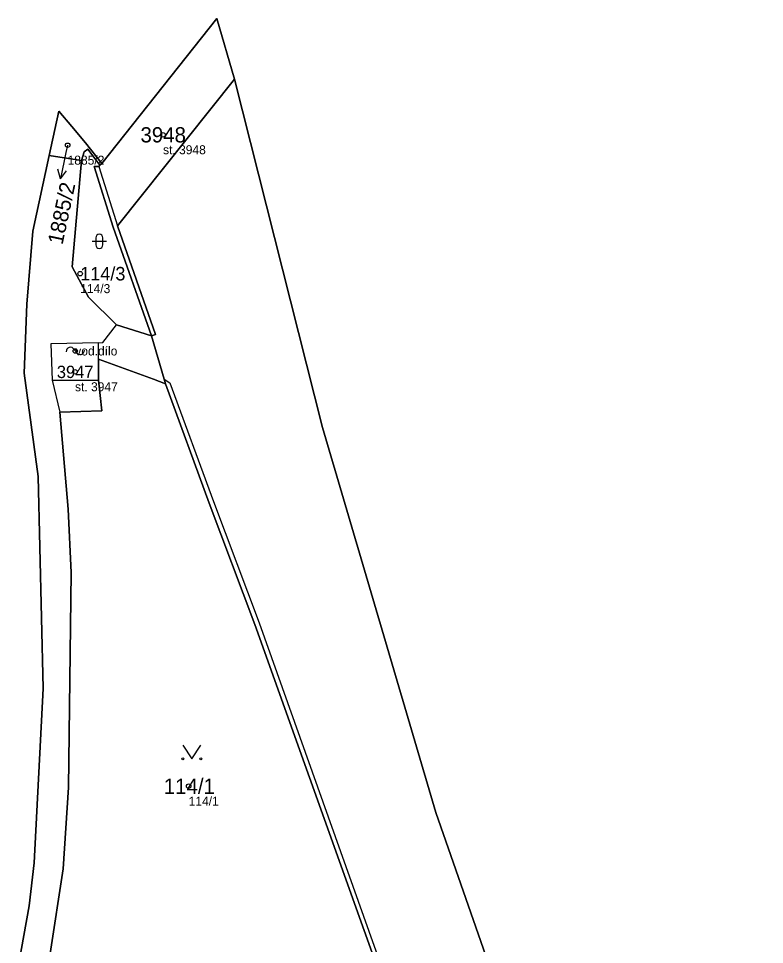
# Model space of a CAD drawing. Extents: x -653098 to -649479, y -997642 to -992666.
# Drawn here: x -651464.3 to -651381.4, y -993609.6 to -993506.7 of the extents above; entities that cross this region are included whole.
import ezdxf

# ---------------------------------------------------------------- set-up
doc = ezdxf.new("R2010")
doc.units = 0
for name, color, linetype in [('Definiční body', 7, 'Continuous'), ('Hranice parcel', 7, 'Continuous'), ('Parcelní čísla', 7, 'Continuous'), ('Polygon ku', 7, 'Continuous'), ('Polygon parcely', 7, 'Continuous'), ('Pop  PČ popisy', 7, 'Continuous'), ('Vnitřní kresba', 7, 'Continuous'), ('Značky budov', 7, 'Continuous'), ('Značky kultur', 7, 'Continuous')]:
    doc.layers.add(name, color=color, linetype=linetype)

msp = doc.modelspace()

# ---------------------------------------------------------------- linework, layer by layer
at = {"layer": 'Definiční body'}
for centre in [(-651448.26, -993519.62), (-651458.87, -993520.78), (-651457.47, -993535.06), (-651458.02, -993543.65), (-651458.05, -993545.97), (-651445.41, -993592.04)]:
    msp.add_circle(centre, 0.25, dxfattribs=at)
at = {"layer": 'Hranice parcel'}
for p, q in [((-651455.07, -993522.79), (-651442.28, -993506.69)), ((-651442.28, -993506.69), (-651440.31, -993513.44)), ((-651459.86, -993516.98), (-651458.41, -993518.69)), ((-651458.41, -993518.69), (-651456.87, -993520.52)), ((-651456.87, -993520.52), (-651455.07, -993522.79)), ((-651457.34, -993522.46), (-651460.92, -993521.92)), ((-651455.27, -993523), (-651455.07, -993522.79))]:
    msp.add_line(p, q, dxfattribs=at)
for points in [[(-651440.31, -993513.44), (-651453.33, -993529.73), (-651449.09, -993541.81), (-651449.56, -993541.98)], [(-651440.31, -993513.44), (-651430.53, -993552.14), (-651417.91, -993594.95), (-651403.18, -993637.23), (-651402.44, -993638.46), (-651402.01, -993642.26), (-651400.55, -993649.67), (-651381.38, -993699.73)], [(-651460.92, -993521.92), (-651460.73, -993521.05), (-651459.86, -993516.98)], [(-651455.27, -993523), (-651456.62, -993521.22), (-651457.03, -993521.5), (-651457.34, -993522.46)], [(-651464.33, -993611.93), (-651463.14, -993605.32), (-651462.6, -993600.55), (-651461.59, -993581.17), (-651462.15, -993557.6), (-651463.71, -993546.13), (-651463.4, -993538.45), (-651462.72, -993530.33), (-651460.92, -993521.92)], [(-651457.34, -993522.46), (-651458.35, -993534.31), (-651456.53, -993537.67), (-651453.45, -993540.76), (-651449.56, -993541.98)], [(-651449.56, -993541.98), (-651453.81, -993529.88), (-651455.91, -993523.15), (-651455.41, -993523.14), (-651455.27, -993523)], [(-651449.56, -993541.98), (-651448.13, -993546.78), (-651447.97, -993547.32)], [(-651447.97, -993547.32), (-651449.32, -993546.8), (-651455.45, -993544.55), (-651455.44, -993546.88), (-651455.06, -993550.32), (-651459.75, -993550.44), (-651458.81, -993561.24), (-651458.46, -993568.29), (-651458.77, -993592.19), (-651459.36, -993601.22), (-651460.8, -993610.65), (-651460.35, -993612.05), (-651459.62, -993614.24), (-651457.87, -993615.67), (-651456.81, -993616.4), (-651453.66, -993618.6), (-651455.55, -993621.06), (-651458.69, -993618.83)], [(-651419.82, -993625.1), (-651438.05, -993574.05), (-651443.12, -993560.57), (-651447.97, -993547.32)]]:
    msp.add_lwpolyline(points, dxfattribs=at)
at = {"layer": 'Polygon ku'}
msp.add_lwpolyline([(-651403.18, -993637.23), (-651417.91, -993594.95), (-651430.53, -993552.14), (-651440.31, -993513.44), (-651442.28, -993506.69), (-651455.07, -993522.79), (-651456.87, -993520.52), (-651458.41, -993518.69), (-651459.86, -993516.98), (-651460.73, -993521.05), (-651460.92, -993521.92), (-651462.72, -993530.33), (-651463.4, -993538.45), (-651463.71, -993546.13), (-651462.15, -993557.6), (-651461.59, -993581.17), (-651462.6, -993600.55), (-651463.14, -993605.32), (-651464.33, -993611.93)], dxfattribs=at)
at = {"layer": 'Polygon parcely'}
for points in [[(-651440.31, -993513.44), (-651442.28, -993506.69), (-651455.07, -993522.79), (-651455.27, -993523), (-651455.41, -993523.14), (-651455.91, -993523.15), (-651453.81, -993529.88), (-651449.56, -993541.98), (-651449.09, -993541.81), (-651453.33, -993529.73)], [(-651440.31, -993513.44), (-651453.33, -993529.73), (-651449.09, -993541.81), (-651449.56, -993541.98), (-651448.13, -993546.78), (-651447.97, -993547.32), (-651443.12, -993560.57), (-651438.05, -993574.05), (-651419.82, -993625.1), (-651418.8, -993627.98), (-651418.45, -993628.95), (-651416.27, -993633.87), (-651415, -993637.06), (-651386.87, -993707.9), (-651386.59, -993707.49), (-651381.38, -993699.73), (-651400.55, -993649.67), (-651402.01, -993642.26), (-651402.44, -993638.46), (-651403.18, -993637.23), (-651417.91, -993594.95), (-651430.53, -993552.14)], [(-651455.27, -993523), (-651455.07, -993522.79), (-651456.87, -993520.52), (-651458.41, -993518.69), (-651459.86, -993516.98), (-651460.73, -993521.05), (-651460.92, -993521.92), (-651457.34, -993522.46), (-651457.03, -993521.5), (-651456.62, -993521.22)], [(-651455.41, -993523.14), (-651455.27, -993523), (-651456.62, -993521.22), (-651457.03, -993521.5), (-651457.34, -993522.46), (-651458.35, -993534.31), (-651456.53, -993537.67), (-651453.45, -993540.76), (-651449.56, -993541.98), (-651453.81, -993529.88), (-651455.91, -993523.15)]]:
    msp.add_lwpolyline(points, close=True, dxfattribs=at)
for points in [[(-651460.8, -993610.65), (-651459.36, -993601.22), (-651458.77, -993592.19), (-651458.46, -993568.29), (-651458.81, -993561.24), (-651459.75, -993550.44), (-651455.06, -993550.32), (-651455.44, -993546.88), (-651455.45, -993544.55), (-651449.32, -993546.8), (-651447.97, -993547.32), (-651448.13, -993546.78), (-651449.56, -993541.98), (-651453.45, -993540.76), (-651456.53, -993537.67), (-651458.35, -993534.31), (-651457.34, -993522.46), (-651460.92, -993521.92), (-651462.72, -993530.33), (-651463.4, -993538.45), (-651463.71, -993546.13), (-651462.15, -993557.6), (-651461.59, -993581.17), (-651462.6, -993600.55), (-651463.14, -993605.32), (-651464.33, -993611.93)], [(-651419.82, -993625.1), (-651438.05, -993574.05), (-651443.12, -993560.57), (-651447.97, -993547.32), (-651449.32, -993546.8), (-651455.45, -993544.55), (-651455.44, -993546.88), (-651455.06, -993550.32), (-651459.75, -993550.44), (-651458.81, -993561.24), (-651458.46, -993568.29), (-651458.77, -993592.19), (-651459.36, -993601.22), (-651460.8, -993610.65)]]:
    msp.add_lwpolyline(points, dxfattribs=at)
at = {"layer": 'Pop  PČ popisy'}
for p, q in [((-651459.05, -993521.58), (-651459.67, -993524.52)), ((-651458.87, -993520.78), (-651459.05, -993521.58)), ((-651459.67, -993524.52), (-651459.96, -993523.43)), ((-651459.67, -993524.52), (-651458.98, -993523.64))]:
    msp.add_line(p, q, dxfattribs=at)
at = {"layer": 'Vnitřní kresba'}
for p, q in [((-651455.41, -993523.14), (-651453.33, -993529.73)), ((-651454.96, -993542.71), (-651453.45, -993540.76)), ((-651455.45, -993542.75), (-651460.73, -993542.84)), ((-651460.73, -993542.84), (-651460.6, -993546.9)), ((-651455.45, -993542.75), (-651454.96, -993542.71)), ((-651455.45, -993544.55), (-651455.45, -993542.75)), ((-651460.6, -993546.9), (-651455.44, -993546.88)), ((-651460.6, -993546.9), (-651459.75, -993550.44)), ((-651448.13, -993546.78), (-651447.49, -993547.18)), ((-651447.49, -993547.18), (-651442.65, -993560.4)), ((-651442.65, -993560.4), (-651437.58, -993573.87)), ((-651437.58, -993573.87), (-651417.95, -993628.93))]:
    msp.add_line(p, q, dxfattribs=at)
at = {"layer": 'Značky budov'}
msp.add_line((-651458.14, -993543.49), (-651457.9, -993543.81), dxfattribs=at)
for centre, start, end in [((-651458.56, -993543.72), 29.2914, 181.2189), ((-651457.48, -993543.58), 209.2914, 1.2189)]:
    msp.add_arc(centre, 0.476, start, end, dxfattribs=at)
at = {"layer": 'Značky kultur'}
for p, q in [((-651456.13, -993531.46), (-651454.55, -993531.46)), ((-651455.73, -993531.07), (-651455.73, -993531.86)), ((-651454.95, -993531.86), (-651454.95, -993531.07))]:
    msp.add_line(p, q, dxfattribs=at)
msp.add_lwpolyline([(-651446.06, -993587.49), (-651445.06, -993588.99), (-651444.06, -993587.49)], dxfattribs=at)
for centre in [(-651446.06, -993588.99), (-651444.06, -993588.99)]:
    msp.add_circle(centre, 0.1, dxfattribs=at)
for centre, start, end in [((-651455.34, -993531.07), 0, 180), ((-651455.34, -993531.86), 180, 359.9879)]:
    msp.add_arc(centre, 0.395, start, end, dxfattribs=at)

# ---------------------------------------------------------------- texts
at = {"layer": 'Definiční body'}
for s, p in [('st. 3948', (-651448.26, -993521.78)), ('1885/2', (-651458.87, -993522.94)), ('114/3', (-651457.47, -993537.22)), ('vod.dílo', (-651458.02, -993544.15)), ('st. 3947', (-651458.05, -993548.13)), ('114/1', (-651445.41, -993594.2))]:
    msp.add_text(s, height=1, dxfattribs=at).set_placement(p)
at = {"layer": 'Parcelní čísla'}
for s, height, p in [('3948', 1.7, (-651450.77, -993520.47)), ('114/3', 1.502, (-651457.47, -993535.81)), ('3947', 1.37, (-651460.07, -993546.66)), ('114/1', 1.7, (-651448.18, -993592.89))]:
    msp.add_text(s, height=height, dxfattribs=at).set_placement(p)
msp.add_text('1885/2', height=1.7, rotation=78, dxfattribs=at).set_placement((-651459.44, -993531.91))

doc.saveas('drawing.dxf')
